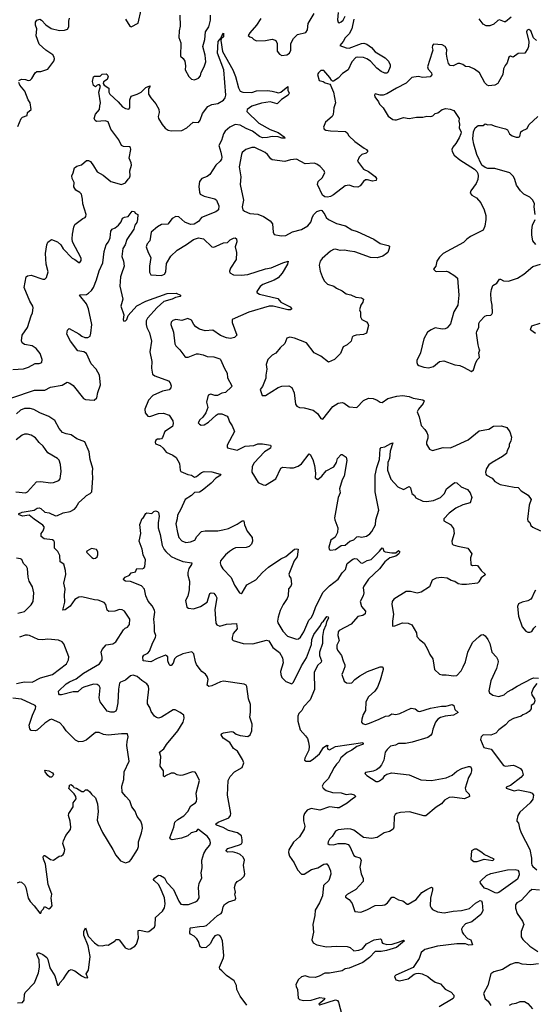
# Model space of a CAD drawing. Extents: x 2133461 to 2293071, y 753526 to 916327.
# Tile 352 of 459: x 2245866 to 2251172, y 818573 to 828700. Entities that reach past the tile are written whole.
import ezdxf

# ---------------------------------------------------------------- set-up
doc = ezdxf.new("R2010")
doc.units = 0

msp = doc.modelspace()

# ---------------------------------------------------------------- linework, layer by layer
at = {"layer": '0CON10XD'}
for points in [[(2246956, 828705), (2246999, 828635), (2247015, 828627), (2247086, 828664), (2247117, 828803)], [(2247513, 828745), (2247517, 828635), (2247507, 828585), (2247504, 828516), (2247523, 828463), (2247521, 828325), (2247550, 828300), (2247564, 828275), (2247574, 828225), (2247569, 828185), (2247606, 828116), (2247635, 828088), (2247665, 828082), (2247705, 828097), (2247727, 828123), (2247734, 828156), (2247766, 828214), (2247781, 828265), (2247774, 828336), (2247752, 828425), (2247770, 828495), (2247778, 828575), (2247812, 828628), (2247831, 828695), (2247831, 828745)], [(2248347, 828713), (2248304, 828645), (2248233, 828565), (2248218, 828538), (2248233, 828523), (2248255, 828518), (2248276, 828496), (2248304, 828484), (2248395, 828486), (2248465, 828499), (2248495, 828491), (2248503, 828485), (2248514, 828455), (2248516, 828376), (2248540, 828345), (2248565, 828332), (2248615, 828339), (2248644, 828355), (2248656, 828385), (2248657, 828455), (2248682, 828508), (2248725, 828549), (2248812, 828568), (2248827, 828597), (2248835, 828661), (2248895, 828764)], [(2249142, 828775), (2249135, 828700), (2249144, 828675), (2249155, 828669), (2249175, 828677), (2249194, 828695), (2249214, 828735)], [(2245858, 828075), (2245885, 828089), (2245925, 828086), (2245955, 828074), (2245975, 828078), (2245992, 828095), (2246027, 828153), (2246043, 828167), (2246085, 828167), (2246155, 828192), (2246216, 828274), (2246223, 828297), (2246222, 828315), (2246208, 828338), (2246134, 828385), (2246067, 828447), (2246036, 828535), (2246041, 828605), (2246029, 828645), (2246029, 828675), (2246043, 828695), (2246075, 828706), (2246092, 828695), (2246135, 828646), (2246191, 828611), (2246275, 828588), (2246329, 828591), (2246357, 828603), (2246373, 828625), (2246371, 828685), (2246380, 828715)], [(2249304, 828706), (2249284, 828605), (2249255, 828554), (2249214, 828515), (2249194, 828476), (2249162, 828435), (2249225, 828409), (2249255, 828407), (2249385, 828456), (2249407, 828457), (2249438, 828448), (2249485, 828413), (2249525, 828370), (2249628, 828308), (2249660, 828275), (2249678, 828235), (2249679, 828215), (2249655, 828157), (2249645, 828150), (2249625, 828149), (2249585, 828166), (2249541, 828201), (2249476, 828275), (2249439, 828299), (2249405, 828311), (2249345, 828316), (2249325, 828310), (2249284, 828265), (2249245, 828183), (2249187, 828145), (2249145, 828099), (2249095, 828068), (2249085, 828068), (2249075, 828078), (2249059, 828105), (2248995, 828178), (2248965, 828179), (2248940, 828155), (2248932, 828135), (2248948, 828075), (2248990, 828065), (2249009, 828049), (2249056, 828036), (2249066, 828026), (2249094, 827955), (2249116, 827845), (2249099, 827795), (2249091, 827725), (2249080, 827705), (2249013, 827645), (2248992, 827595), (2248998, 827575), (2249015, 827564), (2249066, 827556), (2249220, 827550), (2249237, 827535), (2249253, 827505), (2249315, 827446), (2249410, 827380), (2249435, 827364), (2249449, 827345), (2249433, 827327), (2249387, 827315), (2249358, 827285), (2249342, 827245), (2249405, 827164), (2249455, 827140), (2249525, 827086), (2249538, 827065), (2249533, 827045), (2249495, 827038), (2249445, 827054), (2249425, 827052), (2249403, 827037), (2249368, 826992), (2249345, 826978), (2249305, 826981), (2249255, 826998), (2249215, 826991), (2249095, 826898), (2249065, 826881), (2249035, 826876), (2249005, 826878), (2248981, 826895), (2248931, 827005), (2248939, 827035), (2248977, 827075), (2249007, 827125), (2248999, 827145), (2248959, 827189), (2248925, 827213), (2248895, 827223), (2248805, 827219), (2248715, 827266), (2248653, 827257), (2248595, 827242), (2248465, 827260), (2248450, 827270), (2248415, 827315), (2248391, 827335), (2248285, 827385), (2248255, 827385), (2248192, 827365), (2248155, 827334), (2248147, 827315), (2248123, 827185), (2248142, 827085), (2248136, 827005), (2248170, 826845), (2248154, 826774), (2248163, 826743), (2248179, 826729), (2248235, 826706), (2248315, 826700), (2248374, 826674), (2248445, 826632), (2248469, 826599), (2248474, 826514), (2248485, 826489), (2248558, 826478), (2248605, 826481), (2248675, 826517), (2248765, 826541), (2248830, 826580), (2248863, 826617), (2248878, 826672), (2248892, 826695), (2248925, 826726), (2248965, 826742), (2248975, 826738), (2249005, 826697), (2249019, 826665), (2249044, 826644), (2249125, 826604), (2249220, 826580), (2249285, 826540), (2249340, 826520), (2249511, 826441), (2249575, 826397), (2249659, 826379), (2249671, 826371), (2249669, 826345), (2249654, 826306), (2249642, 826295), (2249602, 826268), (2249545, 826249), (2249475, 826253), (2249315, 826313), (2249265, 826320), (2249205, 826329), (2249165, 826326), (2249115, 826339), (2249095, 826336), (2249065, 826320), (2248980, 826245), (2248958, 826215), (2248948, 826175), (2248959, 826115), (2248978, 826058), (2249000, 826015), (2249035, 825980), (2249098, 825958), (2249125, 825937), (2249185, 825910), (2249225, 825880), (2249275, 825870), (2249326, 825846), (2249385, 825840), (2249403, 825825), (2249397, 825795), (2249376, 825764), (2249362, 825715), (2249372, 825692), (2249372, 825645), (2249387, 825617), (2249435, 825593), (2249449, 825575), (2249454, 825555), (2249436, 825475), (2249405, 825461), (2249330, 825455), (2249296, 825444), (2249287, 825435), (2249276, 825395), (2249235, 825356), (2249196, 825334), (2249166, 825265), (2249104, 825206), (2249045, 825177), (2248965, 825238), (2248895, 825272), (2248816, 825376), (2248695, 825424), (2248645, 825434), (2248615, 825423), (2248595, 825370), (2248545, 825324), (2248501, 825269), (2248465, 825250), (2248421, 825205), (2248402, 825155), (2248409, 825105), (2248398, 825045), (2248398, 825012), (2248365, 824927), (2248341, 824895), (2248362, 824835), (2248395, 824834), (2248525, 824918), (2248565, 824929), (2248635, 824934), (2248666, 824916), (2248692, 824862), (2248704, 824744), (2248717, 824725), (2248745, 824711), (2248795, 824707), (2248885, 824684), (2248930, 824650), (2248965, 824598), (2248985, 824592), (2249090, 824720), (2249145, 824754), (2249185, 824763), (2249205, 824756), (2249258, 824718), (2249335, 824711), (2249405, 824782), (2249455, 824808), (2249502, 824805), (2249545, 824788), (2249575, 824766), (2249595, 824764), (2249655, 824803), (2249746, 824826), (2249805, 824834), (2249875, 824824), (2249915, 824806), (2250015, 824790), (2250028, 824778), (2250019, 824751), (2249971, 824695), (2249956, 824665), (2249976, 824616), (2249998, 824525), (2250036, 824486), (2250056, 824455), (2250067, 824425), (2250066, 824395), (2250051, 824355), (2250053, 824333), (2250082, 824282), (2250115, 824270), (2250225, 824299), (2250295, 824297), (2250324, 824306), (2250480, 824380), (2250595, 824470), (2250695, 824487), (2250741, 824519), (2250823, 824523), (2250878, 824505), (2250911, 824461), (2250926, 824405), (2250919, 824365), (2250903, 824335), (2250902, 824308), (2250881, 824269), (2250875, 824238), (2250835, 824206), (2250728, 824145), (2250695, 824120), (2250669, 824085), (2250658, 824045), (2250662, 824025), (2250671, 824015), (2250729, 823985), (2250755, 823951), (2250809, 823919)], [(2250923, 828725), (2250865, 828679), (2250855, 828678), (2250805, 828700), (2250785, 828691), (2250745, 828655), (2250705, 828638), (2250665, 828638), (2250634, 828654), (2250595, 828709)], [(2245795, 825102), (2245905, 825109), (2245958, 825125), (2246025, 825164), (2246068, 825162), (2246095, 825173), (2246099, 825205), (2246076, 825265), (2246035, 825319), (2245995, 825344), (2245915, 825360), (2245893, 825375), (2245886, 825396), (2245891, 825455), (2245946, 825534), (2245984, 825655), (2245999, 825685), (2246006, 825735), (2246001, 825755), (2245969, 825805), (2245912, 825945), (2245934, 826055), (2245945, 826066), (2245985, 826073), (2246105, 826031), (2246125, 826030), (2246142, 826048), (2246159, 826105), (2246139, 826185), (2246133, 826295), (2246144, 826385), (2246157, 826413), (2246195, 826439), (2246255, 826414), (2246291, 826385), (2246315, 826342), (2246405, 826247), (2246435, 826233), (2246475, 826204), (2246485, 826202), (2246498, 826222), (2246498, 826248), (2246411, 826415), (2246406, 826445), (2246408, 826495), (2246423, 826567), (2246435, 826594), (2246515, 826656), (2246540, 826665), (2246548, 826675), (2246551, 826695), (2246515, 826805), (2246514, 826855), (2246501, 826905), (2246485, 826924), (2246445, 826946), (2246425, 826982), (2246426, 827025), (2246405, 827068), (2246403, 827095), (2246418, 827125), (2246430, 827175), (2246455, 827193), (2246504, 827206), (2246555, 827250), (2246575, 827253), (2246595, 827240), (2246627, 827197), (2246665, 827134), (2246725, 827102), (2246805, 827036), (2246915, 827006), (2246955, 827023), (2246981, 827059), (2246996, 827075), (2247004, 827095), (2247001, 827145), (2247016, 827204), (2247012, 827228), (2246992, 827275), (2247011, 827365), (2247008, 827385), (2246995, 827391), (2246935, 827396), (2246913, 827405), (2246887, 827465), (2246805, 827575), (2246775, 827648), (2246745, 827661), (2246655, 827654), (2246642, 827662), (2246634, 827684), (2246645, 827729), (2246689, 827775), (2246690, 827815), (2246698, 827845), (2246679, 827955), (2246697, 828015), (2246685, 828032), (2246665, 828028), (2246645, 828009), (2246625, 828024), (2246615, 828065), (2246625, 828112), (2246635, 828120), (2246695, 828120), (2246715, 828140), (2246755, 828142), (2246768, 828135), (2246776, 828115), (2246768, 828085), (2246729, 828061), (2246724, 828045), (2246736, 828025), (2246783, 827995), (2246785, 827955), (2246795, 827934), (2246881, 827855), (2246923, 827803), (2246955, 827787), (2246989, 827781), (2247001, 827795), (2246998, 827875), (2247012, 827915), (2247075, 827933), (2247115, 827954), (2247165, 828003), (2247205, 828020), (2247208, 828015), (2247191, 827989), (2247192, 827935), (2247216, 827895), (2247266, 827836), (2247298, 827778), (2247302, 827745), (2247292, 827705), (2247296, 827685), (2247333, 827623), (2247364, 827584), (2247395, 827565), (2247425, 827557), (2247535, 827561), (2247585, 827586), (2247650, 827645), (2247705, 827642), (2247725, 827667), (2247746, 827734), (2247803, 827807), (2247845, 827828), (2247905, 827838), (2247965, 827872), (2247980, 827895), (2247988, 827925), (2247967, 828185), (2247901, 828355), (2247907, 828475), (2247938, 828512), (2247945, 828534), (2247965, 828560), (2247964, 828525), (2247938, 828502), (2247935, 828485), (2247952, 828372), (2248060, 828185), (2248087, 828115), (2248118, 827998), (2248135, 827966), (2248164, 827954), (2248255, 827950), (2248302, 827968), (2248415, 827971), (2248465, 827966), (2248505, 827953), (2248525, 827947), (2248555, 827956), (2248625, 828012), (2248625, 827975), (2248640, 827945), (2248629, 827925), (2248561, 827879), (2248515, 827835), (2248445, 827855), (2248355, 827840), (2248255, 827810), (2248206, 827775), (2248204, 827755), (2248328, 827635), (2248445, 827569), (2248525, 827539), (2248587, 827495), (2248598, 827485), (2248595, 827480), (2248565, 827481), (2248525, 827496), (2248465, 827497), (2248415, 827487), (2248365, 827486), (2248335, 827497), (2248263, 827553), (2248195, 827582), (2248135, 827614), (2248085, 827622), (2248028, 827595), (2247979, 827555), (2247962, 827525), (2247943, 827457), (2247914, 827405), (2247937, 827337), (2247946, 827285), (2247942, 827265), (2247930, 827245), (2247884, 827205), (2247822, 827108), (2247795, 827087), (2247740, 827065), (2247718, 827035), (2247708, 826985), (2247716, 826925), (2247725, 826906), (2247765, 826885), (2247875, 826856), (2247893, 826845), (2247916, 826785), (2247911, 826745), (2247885, 826723), (2247736, 826665), (2247706, 826625), (2247663, 826597), (2247625, 826594), (2247565, 826616), (2247505, 826672), (2247472, 826675), (2247436, 826655), (2247392, 826598), (2247325, 826594), (2247285, 826571), (2247219, 826515), (2247204, 826425), (2247177, 826393), (2247169, 826365), (2247187, 826305), (2247216, 826255), (2247202, 826165), (2247203, 826103), (2247214, 826074), (2247325, 826069), (2247355, 826081), (2247370, 826105), (2247377, 826193), (2247422, 826268), (2247485, 826331), (2247583, 826387), (2247655, 826440), (2247705, 826456), (2247757, 826447), (2247845, 826363), (2247865, 826359), (2247889, 826371), (2247965, 826404), (2248005, 826407), (2248033, 826437), (2248065, 826454), (2248085, 826456), (2248097, 826445), (2248099, 826415), (2248084, 826365), (2248096, 826306), (2248094, 826235), (2248035, 826145), (2248026, 826115), (2248027, 826095), (2248065, 826076), (2248145, 826071), (2248215, 826080), (2248395, 826139), (2248455, 826149), (2248575, 826199), (2248630, 826215), (2248621, 826185), (2248568, 826092), (2248525, 826044), (2248485, 826020), (2248368, 825975), (2248341, 825955), (2248308, 825905), (2248308, 825895), (2248335, 825876), (2248522, 825832), (2248554, 825794), (2248651, 825745), (2248666, 825725), (2248653, 825717), (2248625, 825716), (2248475, 825752), (2248435, 825755), (2248225, 825693), (2248054, 825616), (2248052, 825585), (2248102, 825455), (2248075, 825430), (2248035, 825422), (2247995, 825427), (2247933, 825453), (2247855, 825508), (2247775, 825501), (2247715, 825517), (2247680, 825540), (2247658, 825565), (2247635, 825608), (2247595, 825628), (2247536, 825606), (2247473, 825617), (2247442, 825605), (2247425, 825590), (2247421, 825565), (2247450, 825485), (2247464, 825365), (2247474, 825345), (2247513, 825303), (2247564, 825235), (2247575, 825229), (2247600, 825230), (2247685, 825262), (2247705, 825264), (2247755, 825254), (2247797, 825237), (2247865, 825232), (2247925, 825212), (2247934, 825204), (2247972, 825112), (2248002, 825065), (2248006, 825015), (2248048, 824935), (2248045, 824923), (2247985, 824866), (2247945, 824858), (2247902, 824835), (2247875, 824835), (2247833, 824847), (2247805, 824837), (2247789, 824765), (2247802, 824712), (2247783, 824655), (2247750, 824610), (2247721, 824585), (2247703, 824555), (2247715, 824540), (2247735, 824530), (2247765, 824532), (2247809, 824561), (2247887, 824633), (2247910, 824645), (2247946, 824646), (2248002, 824622), (2248013, 824605), (2248024, 824565), (2248053, 824523), (2248076, 824465), (2248000, 824325), (2248000, 824305), (2248006, 824296), (2248105, 824272), (2248188, 824312), (2248275, 824321), (2248315, 824336), (2248365, 824339), (2248447, 824325), (2248451, 824315), (2248446, 824294), (2248386, 824255), (2248278, 824142), (2248258, 824105), (2248255, 824045), (2248321, 823941), (2248370, 823915), (2248395, 823913), (2248501, 823979), (2248555, 824086), (2248575, 824096), (2248645, 824089), (2248685, 824092), (2248733, 824107), (2248765, 824131), (2248845, 824233), (2248855, 824228), (2248881, 824175), (2248900, 824115), (2248910, 824035), (2248907, 823987), (2248935, 823970), (2248975, 824004), (2249021, 824059), (2249098, 824102), (2249126, 824144), (2249137, 824185), (2249174, 824226), (2249185, 824227), (2249225, 824200), (2249233, 824165), (2249204, 824005), (2249185, 823968), (2249156, 823875), (2249164, 823835), (2249142, 823785), (2249106, 823575), (2249109, 823555), (2249140, 823475), (2249138, 823425), (2249114, 823376), (2249069, 823345), (2249046, 823275), (2249052, 823252), (2249065, 823243), (2249115, 823252), (2249175, 823292), (2249215, 823294), (2249265, 823336), (2249305, 823351), (2249335, 823380), (2249355, 823383), (2249385, 823376), (2249435, 823386), (2249469, 823411), (2249489, 823435), (2249526, 823505), (2249531, 823555), (2249563, 823655), (2249523, 823845), (2249525, 823915), (2249524, 824015), (2249540, 824095), (2249568, 824175), (2249576, 824285), (2249585, 824299), (2249624, 824306), (2249685, 824342), (2249705, 824348), (2249677, 824263), (2249672, 824188), (2249653, 824147), (2249650, 824065), (2249685, 823974), (2249756, 823895), (2249815, 823869), (2249875, 823897), (2249886, 823885), (2249903, 823825), (2249928, 823805), (2249941, 823781), (2250015, 823746), (2250053, 823743), (2250125, 823754), (2250195, 823787), (2250236, 823825), (2250259, 823875), (2250319, 823921)], [(2251185, 828487), (2251154, 828515), (2251126, 828586), (2251105, 828598), (2251087, 828593), (2251081, 828575), (2251106, 828475), (2251103, 828425), (2251095, 828404), (2251065, 828355), (2250995, 828351), (2250945, 828313), (2250915, 828324), (2250898, 828315), (2250883, 828255), (2250861, 828229), (2250844, 828195), (2250836, 828135), (2250794, 828056), (2250785, 828044), (2250755, 828026), (2250695, 828020), (2250675, 828026), (2250652, 828052), (2250596, 828155), (2250545, 828192), (2250496, 828216), (2250455, 828217), (2250425, 828239), (2250395, 828249), (2250375, 828250), (2250325, 828224), (2250295, 828229), (2250280, 828250), (2250264, 828304), (2250259, 828345), (2250261, 828395), (2250245, 828423), (2250215, 828440), (2250125, 828447), (2250114, 828436), (2250109, 828415), (2250116, 828385), (2250112, 828365), (2250064, 828215), (2250071, 828191), (2250104, 828155), (2250107, 828133), (2250089, 828111), (2250015, 828106), (2249965, 828117), (2249902, 828105), (2249844, 828046), (2249745, 827997), (2249645, 827938), (2249606, 827924), (2249575, 827922), (2249523, 827937), (2249518, 827925), (2249522, 827905), (2249559, 827855), (2249570, 827830), (2249608, 827795), (2249658, 827708), (2249705, 827674), (2249725, 827669), (2249745, 827670), (2249815, 827693), (2249875, 827683), (2249948, 827698), (2250015, 827696), (2250056, 827706), (2250096, 827704), (2250118, 827712), (2250142, 827735), (2250168, 827742), (2250213, 827775), (2250250, 827785), (2250295, 827781), (2250334, 827765), (2250388, 827685), (2250384, 827656), (2250393, 827625), (2250387, 827585), (2250408, 827545), (2250407, 827525), (2250390, 827485), (2250355, 827428), (2250322, 827388), (2250313, 827365), (2250317, 827345), (2250337, 827307), (2250395, 827257), (2250545, 827164), (2250569, 827139), (2250579, 827119), (2250584, 827095), (2250580, 827055), (2250564, 827015), (2250509, 826941), (2250500, 826915), (2250518, 826895), (2250566, 826866), (2250611, 826815), (2250646, 826745), (2250663, 826685), (2250664, 826645), (2250654, 826575), (2250634, 826535), (2250505, 826470), (2250467, 826443), (2250432, 826408), (2250225, 826296), (2250185, 826258), (2250160, 826215), (2250147, 826165), (2250123, 826133), (2250144, 826114), (2250159, 826109), (2250258, 826112), (2250278, 826108), (2250345, 826067), (2250372, 826042), (2250386, 825865), (2250373, 825765), (2250335, 825695), (2250298, 825572), (2250265, 825530), (2250245, 825520), (2250215, 825517), (2250141, 825529), (2250099, 825511), (2250062, 825485), (2250024, 825416), (2249989, 825275), (2249953, 825195), (2249954, 825174), (2249960, 825155), (2249975, 825142), (2250025, 825126), (2250075, 825119), (2250125, 825134), (2250186, 825184), (2250230, 825190), (2250345, 825151), (2250395, 825142), (2250433, 825125), (2250515, 825082)], [(2245848, 827602), (2245882, 827685), (2245895, 827696), (2245942, 827715), (2245947, 827745), (2245983, 827777), (2245973, 827845), (2245954, 827875), (2245919, 827965), (2245868, 828025), (2245857, 828053)], [(2251172, 826695), (2251160, 826775), (2251162, 826805), (2251145, 826842), (2251114, 826874), (2251055, 826906), (2251020, 826940), (2250977, 826997), (2250962, 827055), (2250947, 827087), (2250910, 827125), (2250755, 827170), (2250685, 827170), (2250655, 827180), (2250622, 827202), (2250569, 827315), (2250538, 827418), (2250529, 827475), (2250537, 827547), (2250553, 827587), (2250585, 827613), (2250635, 827613), (2250655, 827628), (2250685, 827620), (2250715, 827623), (2250760, 827605), (2250865, 827579), (2250885, 827567), (2250907, 827525), (2250935, 827506), (2250975, 827491), (2250999, 827491), (2251012, 827498), (2251022, 827545), (2251038, 827558), (2251088, 827582), (2251105, 827618), (2251198, 827705)], [(2245785, 824812), (2246019, 824891), (2246125, 824888), (2246185, 824919), (2246305, 824942), (2246355, 824973), (2246383, 824963), (2246415, 824939), (2246524, 824804), (2246545, 824794), (2246585, 824789), (2246634, 824786), (2246661, 824809), (2246670, 824865), (2246699, 824945), (2246689, 825045), (2246654, 825105), (2246601, 825161), (2246555, 825267), (2246525, 825283), (2246463, 825293), (2246388, 825395), (2246350, 825465), (2246357, 825505), (2246375, 825523), (2246475, 825468), (2246505, 825445), (2246535, 825432), (2246569, 825431), (2246590, 825445), (2246600, 825475), (2246609, 825565), (2246576, 825725), (2246555, 825776), (2246481, 825865), (2246489, 825871), (2246555, 825874), (2246573, 825887), (2246605, 825913), (2246626, 825944), (2246658, 826025), (2246685, 826118), (2246721, 826199), (2246734, 826316), (2246757, 826383), (2246779, 826415), (2246796, 826455), (2246804, 826526), (2246818, 826545), (2246850, 826560), (2246883, 826587), (2246910, 826620), (2246925, 826658), (2246945, 826670), (2246983, 826677), (2247025, 826729), (2247048, 826728), (2247055, 826710), (2247082, 826695), (2247080, 826645), (2247070, 826615), (2247051, 826585), (2247041, 826545), (2246970, 826440), (2246951, 826385), (2246927, 826345), (2246917, 826265), (2246934, 826215), (2246942, 826165), (2246914, 826085), (2246905, 826055), (2246898, 825958), (2246929, 825825), (2246906, 825755), (2246939, 825665), (2246930, 825615), (2246938, 825598), (2246955, 825601), (2246969, 825615), (2246981, 825659), (2247073, 825757), (2247165, 825806), (2247385, 825882), (2247475, 825886), (2247522, 825865), (2247522, 825855), (2247517, 825853), (2247468, 825842), (2247435, 825824), (2247350, 825800), (2247281, 825739), (2247180, 825630), (2247168, 825602), (2247166, 825565), (2247173, 825533), (2247202, 825478), (2247223, 825395), (2247204, 825284), (2247226, 825184), (2247224, 825115), (2247234, 825055), (2247256, 825036), (2247396, 824986), (2247416, 824965), (2247424, 824935), (2247422, 824915), (2247405, 824892), (2247335, 824879), (2247235, 824833), (2247190, 824785), (2247154, 824695), (2247157, 824657), (2247185, 824623), (2247205, 824620), (2247295, 824649), (2247345, 824653), (2247403, 824633), (2247441, 824575), (2247446, 824546), (2247437, 824515), (2247360, 824465), (2247335, 824401), (2247325, 824389), (2247310, 824385), (2247285, 824384), (2247266, 824374), (2247261, 824355), (2247265, 824337), (2247311, 824321), (2247343, 824293), (2247373, 824253), (2247442, 824222), (2247476, 824196), (2247511, 824135), (2247518, 824068), (2247525, 824054), (2247595, 824021), (2247635, 824015), (2247666, 823994), (2247685, 824000), (2247738, 824042), (2247765, 824054), (2247845, 824050), (2247928, 824025), (2247937, 824015), (2247885, 823983), (2247837, 823933), (2247745, 823858), (2247715, 823841), (2247665, 823836), (2247635, 823807), (2247568, 823765), (2247525, 823665), (2247489, 823605), (2247487, 823565), (2247472, 823515), (2247490, 823425)], [(2251177, 826387), (2251147, 826425), (2251135, 826485), (2251136, 826534), (2251143, 826587), (2251172, 826645)], [(2250515, 825082), (2250535, 825098), (2250555, 825162), (2250575, 825202), (2250598, 825225), (2250592, 825275), (2250600, 825305), (2250593, 825313), (2250584, 825354), (2250567, 825475), (2250570, 825495), (2250590, 825535), (2250592, 825575), (2250602, 825595), (2250651, 825649), (2250671, 825659), (2250715, 825662), (2250725, 825670), (2250730, 825685), (2250728, 825762), (2250716, 825815), (2250714, 825885), (2250720, 825925), (2250735, 825967), (2250775, 825990), (2250805, 826030), (2250815, 826031), (2250845, 826014), (2250895, 826012), (2250987, 826043), (2251055, 826084), (2251145, 826162), (2251225, 826186)], [(2251175, 825471), (2251126, 825505), (2251121, 825515), (2251135, 825550), (2251223, 825577)], [(2245855, 823616), (2245893, 823635), (2246016, 823654), (2246045, 823675), (2246065, 823680), (2246085, 823673), (2246125, 823634), (2246168, 823628), (2246235, 823598), (2246255, 823599), (2246315, 823626), (2246387, 823643), (2246430, 823665), (2246449, 823685), (2246476, 823734), (2246533, 823787), (2246555, 823807), (2246593, 823825), (2246608, 823842), (2246620, 823985), (2246614, 824045), (2246618, 824085), (2246592, 824175), (2246581, 824255), (2246535, 824357), (2246455, 824390), (2246395, 824430), (2246345, 824439), (2246306, 824455), (2246274, 824494), (2246228, 824578), (2246165, 824618), (2246075, 824656), (2246011, 824691), (2245975, 824702), (2245915, 824700), (2245875, 824682), (2245834, 824645)], [(2245825, 823844), (2245926, 823834), (2245945, 823844), (2246038, 823945), (2246085, 823950), (2246185, 823936), (2246215, 823939), (2246270, 823960), (2246282, 823978), (2246286, 824006), (2246294, 824054), (2246286, 824126), (2246271, 824171), (2246255, 824187), (2246156, 824245), (2246108, 824315), (2246065, 824352), (2246028, 824398), (2245985, 824426), (2245945, 824438), (2245915, 824436), (2245893, 824427), (2245830, 824380)], [(2250319, 823921), (2250345, 823938), (2250365, 823936), (2250408, 823895), (2250475, 823869), (2250500, 823835), (2250518, 823785), (2250501, 823729), (2250425, 823709), (2250355, 823676), (2250285, 823623), (2250232, 823565), (2250232, 823545), (2250298, 823508), (2250331, 823465), (2250338, 823415), (2250312, 823335), (2250315, 823310), (2250325, 823300), (2250374, 823284), (2250477, 823265), (2250518, 823205), (2250504, 823165), (2250510, 823095), (2250525, 823087), (2250555, 823091), (2250576, 823086), (2250616, 823035), (2250658, 822995), (2250652, 822985), (2250615, 822960), (2250592, 822918), (2250578, 822905), (2250465, 822891), (2250415, 822891), (2250377, 822897), (2250345, 822923), (2250305, 822933), (2250265, 822955), (2250205, 822963), (2250153, 822957), (2250110, 822935), (2250082, 822865), (2249998, 822812), (2249955, 822802), (2249887, 822817), (2249843, 822817), (2249715, 822741), (2249698, 822715), (2249694, 822685), (2249713, 822585), (2249703, 822515), (2249703, 822463), (2249725, 822466), (2249804, 822496), (2249865, 822492), (2249901, 822475), (2249949, 822395), (2249954, 822354), (2249980, 822325), (2250027, 822287), (2250064, 822225), (2250085, 822172), (2250116, 822125), (2250129, 822061), (2250133, 822015), (2250185, 821969), (2250215, 821960), (2250255, 821962), (2250335, 821950), (2250365, 821956), (2250408, 822002), (2250431, 822045), (2250453, 822095), (2250479, 822195), (2250526, 822295), (2250593, 822357), (2250615, 822372), (2250636, 822376), (2250655, 822364), (2250682, 822325), (2250705, 822282), (2250726, 822195), (2250772, 822142), (2250787, 822115), (2250791, 822095), (2250773, 822027), (2250715, 821900), (2250693, 821797), (2250699, 821775), (2250735, 821752), (2250795, 821740), (2250850, 821755), (2250886, 821785), (2250930, 821810), (2250984, 821846), (2251135, 821924), (2251155, 821930), (2251205, 821928)], [(2250809, 823919), (2250955, 823891), (2250995, 823889), (2251025, 823853), (2251099, 823809), (2251129, 823765), (2251108, 823705), (2251093, 823563), (2251096, 823546), (2251115, 823528), (2251126, 823496), (2251145, 823480), (2251225, 823444)], [(2245845, 818589), (2245895, 818590), (2245911, 818615), (2245916, 818675), (2245924, 818695), (2246020, 818795), (2246061, 818895), (2246069, 818955), (2246065, 819030), (2246044, 819085), (2246048, 819102), (2246065, 819102), (2246105, 819086), (2246147, 819055), (2246156, 819035), (2246175, 818947), (2246227, 818865), (2246255, 818770), (2246265, 818768), (2246272, 818775), (2246280, 818795), (2246318, 818835), (2246348, 818882), (2246375, 818921), (2246395, 818932), (2246435, 818916), (2246503, 818865), (2246535, 818850), (2246566, 818844), (2246550, 818885), (2246575, 818925), (2246590, 819065), (2246572, 819175), (2246525, 819285), (2246525, 819320), (2246545, 819358), (2246572, 819272), (2246636, 819205), (2246675, 819179), (2246715, 819174), (2246755, 819183), (2246775, 819180), (2246850, 819225), (2246855, 819238), (2246885, 819238), (2246895, 819232), (2246952, 819152), (2246985, 819140), (2247005, 819143), (2247051, 819169), (2247068, 819192), (2247090, 819255), (2247084, 819306), (2247087, 819333), (2247104, 819336), (2247177, 819317), (2247195, 819320), (2247254, 819366), (2247261, 819385), (2247263, 819467), (2247335, 819529), (2247355, 819565), (2247363, 819607), (2247357, 819667), (2247316, 819766), (2247294, 819804), (2247250, 819845), (2247243, 819855), (2247247, 819865), (2247295, 819900), (2247315, 819898), (2247355, 819873), (2247380, 819825), (2247449, 819755), (2247503, 819633), (2247525, 819604), (2247545, 819598), (2247605, 819600), (2247675, 819626), (2247695, 819639), (2247713, 819667), (2247707, 819775), (2247713, 819815), (2247741, 819875), (2247732, 819925), (2247743, 819975), (2247740, 820055), (2247760, 820125), (2247785, 820165), (2247822, 820208), (2247829, 820235), (2247823, 820265), (2247799, 820299), (2247705, 820371), (2247695, 820372), (2247681, 820349), (2247630, 820335), (2247598, 820305), (2247530, 820280), (2247435, 820263), (2247420, 820270), (2247411, 820285), (2247452, 820395), (2247461, 820445), (2247494, 820475), (2247555, 820511), (2247595, 820556), (2247626, 820614), (2247676, 820644), (2247685, 820658), (2247689, 820685), (2247682, 820745), (2247716, 820875), (2247683, 820945), (2247671, 820961), (2247646, 820964), (2247545, 820930), (2247516, 820926), (2247485, 820933), (2247455, 820949), (2247425, 820951), (2247365, 820923), (2247355, 820913), (2247345, 820920), (2247346, 820975), (2247312, 821022), (2247318, 821122), (2247306, 821165), (2247349, 821201), (2247378, 821245), (2247494, 821385), (2247548, 821475), (2247560, 821515), (2247556, 821545), (2247519, 821575), (2247465, 821601), (2247445, 821602), (2247324, 821526), (2247295, 821517), (2247275, 821521), (2247255, 821537), (2247219, 821585), (2247206, 821625), (2247183, 821663), (2247180, 821695), (2247195, 821815), (2247191, 821845), (2247175, 821869), (2247123, 821903), (2247075, 821945), (2247035, 821959), (2247005, 821950), (2246955, 821905), (2246904, 821886), (2246893, 821875), (2246882, 821815), (2246876, 821675), (2246864, 821605), (2246855, 821589), (2246835, 821579), (2246805, 821579), (2246765, 821589), (2246696, 821685), (2246683, 821725), (2246694, 821826), (2246685, 821849), (2246665, 821862), (2246625, 821864), (2246526, 821835), (2246505, 821825), (2246463, 821787), (2246415, 821785), (2246295, 821754), (2246277, 821757), (2246269, 821765), (2246267, 821795), (2246345, 821868), (2246380, 821890), (2246449, 821921), (2246522, 821978), (2246686, 822075), (2246714, 822115), (2246714, 822144), (2246704, 822195), (2246715, 822223), (2246755, 822270), (2246825, 822279), (2246855, 822300), (2246936, 822425), (2246950, 822440), (2246975, 822450), (2246995, 822478), (2246999, 822535), (2246946, 822616), (2246921, 822631), (2246895, 822634), (2246845, 822616), (2246785, 822612), (2246766, 822626), (2246752, 822685), (2246735, 822706), (2246675, 822728), (2246635, 822732), (2246505, 822763), (2246475, 822759), (2246435, 822735), (2246385, 822669), (2246335, 822631), (2246310, 822625), (2246332, 822708), (2246327, 822783), (2246334, 822844), (2246322, 822905), (2246340, 822995), (2246339, 823035), (2246321, 823101), (2246282, 823122), (2246278, 823188), (2246260, 823230), (2246226, 823265), (2246226, 823325), (2246219, 823339), (2246205, 823349), (2246119, 823359), (2246088, 823385), (2246086, 823414), (2246108, 823442), (2246117, 823473), (2246117, 823485), (2246105, 823502), (2246015, 823562), (2245965, 823604), (2245895, 823595), (2245855, 823610)], [(2248158, 821092), (2248108, 821175), (2248066, 821205), (2248028, 821265), (2247960, 821310), (2247938, 821345), (2247944, 821355), (2247965, 821364), (2248045, 821380), (2248064, 821374), (2248095, 821351), (2248135, 821339), (2248213, 821327), (2248238, 821345), (2248254, 821385), (2248259, 821455), (2248233, 821525), (2248242, 821578), (2248240, 821655), (2248220, 821715), (2248205, 821842), (2248195, 821856), (2248175, 821864), (2247965, 821895), (2247931, 821889), (2247843, 821847), (2247813, 821843), (2247796, 821856), (2247805, 821915), (2247796, 821945), (2247777, 821967), (2247739, 821995), (2247725, 822015), (2247685, 822068), (2247674, 822095), (2247658, 822178), (2247639, 822199), (2247545, 822176), (2247479, 822145), (2247460, 822125), (2247445, 822080), (2247425, 822057), (2247415, 822057), (2247405, 822068), (2247392, 822105), (2247389, 822145), (2247378, 822158), (2247365, 822163), (2247281, 822129), (2247215, 822095), (2247138, 822105), (2247133, 822147), (2247145, 822162), (2247185, 822183), (2247201, 822205), (2247236, 822295), (2247264, 822345), (2247266, 822365), (2247253, 822405), (2247255, 822465), (2247246, 822535), (2247258, 822605), (2247255, 822625), (2247231, 822671), (2247188, 822718), (2247163, 822775), (2247152, 822842), (2247118, 822878), (2247005, 822922), (2246955, 822926), (2246937, 822935), (2246936, 822945), (2246950, 822965), (2246995, 822988), (2247015, 823009), (2247058, 823022), (2247070, 823055), (2247125, 823051), (2247145, 823059), (2247155, 823072), (2247162, 823145), (2247136, 823196), (2247125, 823255), (2247096, 823335), (2247114, 823415), (2247101, 823509), (2247125, 823570), (2247139, 823581), (2247165, 823622), (2247176, 823626), (2247225, 823620), (2247245, 823640), (2247265, 823649), (2247285, 823643), (2247295, 823630), (2247301, 823595), (2247291, 823525), (2247292, 823475), (2247312, 823405), (2247333, 823293), (2247352, 823252), (2247370, 823230), (2247425, 823178), (2247471, 823159), (2247546, 823126), (2247638, 823115), (2247634, 823095), (2247606, 823054), (2247596, 823015), (2247597, 822985), (2247614, 822925), (2247610, 822835), (2247595, 822772), (2247572, 822725), (2247585, 822659), (2247605, 822646), (2247655, 822641), (2247727, 822663), (2247795, 822710), (2247822, 822798), (2247835, 822804), (2247865, 822800), (2247886, 822775), (2247894, 822755), (2247874, 822635), (2247883, 822493), (2247895, 822474), (2247925, 822461), (2247995, 822483), (2248098, 822488), (2248104, 822435), (2248064, 822385), (2248051, 822345), (2248054, 822325), (2248063, 822315), (2248165, 822285), (2248265, 822280), (2248405, 822317), (2248430, 822310), (2248471, 822241), (2248540, 822190), (2248571, 822135), (2248577, 822085), (2248551, 821995), (2248553, 821965), (2248565, 821935), (2248604, 821894), (2248665, 821870), (2248684, 821885), (2248766, 822055), (2248816, 822135), (2248868, 822275), (2248873, 822325), (2248893, 822375), (2248961, 822469), (2248975, 822498), (2248994, 822515), (2249025, 822562), (2249039, 822559), (2249043, 822545), (2249022, 822508), (2249015, 822472), (2248992, 822418), (2248983, 822357), (2248982, 822285), (2248951, 822195), (2248951, 822161), (2248972, 822105), (2248967, 822093), (2248931, 822059), (2248897, 821985), (2248901, 821809), (2248856, 821705), (2248790, 821635), (2248768, 821595), (2248738, 821565), (2248727, 821535), (2248728, 821485), (2248752, 821395), (2248808, 821335), (2248827, 821305), (2248838, 821268), (2248844, 821224), (2248842, 821188), (2248799, 821105), (2248798, 821085), (2248814, 821074), (2248855, 821074), (2248891, 821099), (2248951, 821149), (2248993, 821215), (2249025, 821238), (2249037, 821235), (2249031, 821219), (2249036, 821196), (2249055, 821190), (2249115, 821224), (2249397, 821265), (2249401, 821255), (2249395, 821244), (2249337, 821223), (2249284, 821185), (2249235, 821164), (2249171, 821109), (2249151, 821065), (2249125, 821044), (2249101, 821009), (2249039, 820891), (2248994, 820845), (2248980, 820815), (2248988, 820795), (2249021, 820771), (2249085, 820750), (2249175, 820748), (2249225, 820731), (2249275, 820736), (2249308, 820728), (2249323, 820715), (2249317, 820703), (2249291, 820685), (2249235, 820641), (2249152, 820595), (2249133, 820593), (2249055, 820605), (2248955, 820569), (2248865, 820587), (2248825, 820568), (2248796, 820535), (2248786, 820504), (2248785, 820460), (2248799, 820405), (2248794, 820375), (2248744, 820295), (2248685, 820241), (2248637, 820163), (2248633, 820135), (2248641, 820095), (2248689, 820029), (2248726, 819955), (2248765, 819911), (2248795, 819912), (2248870, 819960), (2248935, 819975), (2248995, 820013), (2249015, 820018), (2249027, 820017), (2249044, 819995), (2249066, 819945), (2249068, 819912), (2249048, 819845), (2248993, 819795), (2248983, 819687), (2248952, 819615), (2248908, 819542), (2248903, 819485), (2248883, 819395), (2248891, 819315), (2248874, 819235), (2248886, 819206), (2248924, 819184), (2249023, 819163), (2249125, 819169), (2249236, 819166), (2249266, 819156), (2249305, 819124), (2249355, 819130), (2249395, 819144), (2249435, 819195), (2249515, 819237), (2249578, 819245), (2249590, 819235), (2249592, 819212), (2249600, 819200), (2249645, 819187), (2249700, 819190), (2249775, 819215), (2249815, 819231), (2249826, 819225), (2249745, 819158), (2249639, 819125), (2249585, 819116), (2249525, 819115), (2249466, 819054), (2249397, 819003), (2249257, 818943), (2249215, 818936), (2249185, 818917), (2249055, 818893), (2249005, 818893), (2248948, 818862), (2248905, 818848), (2248845, 818853), (2248805, 818867), (2248765, 818855), (2248735, 818828), (2248708, 818778), (2248711, 818755), (2248725, 818725), (2248732, 818635), (2248745, 818623), (2248785, 818612), (2248864, 818616), (2248955, 818642), (2249000, 818635), (2249006, 818625), (2248944, 818575), (2248955, 818568), (2249115, 818618), (2249135, 818613), (2249148, 818595), (2249180, 818465)], [(2247490, 823425), (2247504, 823375), (2247535, 823339), (2247575, 823324), (2247625, 823328), (2247667, 823345), (2247690, 823385), (2247736, 823434), (2247775, 823441), (2247905, 823442), (2247958, 823452), (2248015, 823468), (2248105, 823510), (2248155, 823546), (2248172, 823545), (2248178, 823505), (2248208, 823438), (2248257, 823375), (2248263, 823337), (2248252, 823305), (2248228, 823282), (2248195, 823270), (2248086, 823266), (2248065, 823257), (2248025, 823231), (2247984, 823195), (2247934, 823135), (2247928, 823115), (2247936, 823085), (2247955, 823050), (2248043, 822963), (2248076, 822885), (2248127, 822805), (2248145, 822798), (2248155, 822806), (2248205, 822887), (2248295, 822939), (2248365, 823015), (2248425, 823068), (2248554, 823155), (2248605, 823178), (2248695, 823253), (2248715, 823259), (2248732, 823255), (2248720, 823175), (2248691, 823135), (2248637, 822997), (2248643, 822973), (2248657, 822957), (2248663, 822895), (2248657, 822875), (2248633, 822845), (2248630, 822775), (2248620, 822745), (2248576, 822684), (2248548, 822622), (2248526, 822555), (2248519, 822515), (2248523, 822495), (2248575, 822411), (2248622, 822358), (2248715, 822327), (2248735, 822331), (2248755, 822349), (2248791, 822405), (2248842, 822525), (2248865, 822549), (2248885, 822585), (2248915, 822665), (2248988, 822812), (2249054, 822876), (2249144, 822946), (2249185, 823012), (2249218, 823045), (2249235, 823106), (2249295, 823152), (2249315, 823158), (2249335, 823153), (2249375, 823115), (2249395, 823111), (2249442, 823138), (2249482, 823148), (2249568, 823232), (2249595, 823266), (2249603, 823263), (2249614, 823235), (2249627, 823227), (2249695, 823217), (2249735, 823217), (2249765, 823240), (2249777, 823225), (2249768, 823205), (2249735, 823181), (2249675, 823165), (2249625, 823123), (2249568, 823052), (2249455, 822946), (2249407, 822875), (2249402, 822855), (2249406, 822806), (2249399, 822775), (2249370, 822715), (2249385, 822665), (2249424, 822615), (2249420, 822590), (2249397, 822573), (2249345, 822561), (2249278, 822482), (2249155, 822419), (2249142, 822405), (2249139, 822365), (2249152, 822315), (2249131, 822265), (2249128, 822235), (2249136, 822215), (2249179, 822159), (2249194, 822105), (2249212, 822065), (2249213, 822045), (2249191, 821989), (2249181, 821965), (2249204, 821895), (2249228, 821878), (2249265, 821874), (2249285, 821880), (2249315, 821915), (2249365, 821950), (2249444, 821996), (2249575, 822043), (2249595, 822042), (2249605, 822030), (2249606, 822015), (2249576, 821905), (2249548, 821835), (2249521, 821795), (2249456, 821735), (2249429, 821685), (2249424, 821595), (2249399, 821555), (2249387, 821505), (2249384, 821475), (2249395, 821460), (2249425, 821452), (2249465, 821463), (2249565, 821504), (2249632, 821538), (2249665, 821540), (2249695, 821561), (2249735, 821553), (2249777, 821563), (2249895, 821618), (2249935, 821612), (2249965, 821586), (2249985, 821584), (2250095, 821619), (2250205, 821640), (2250252, 821638), (2250315, 821656), (2250334, 821645), (2250344, 821605), (2250377, 821575), (2250329, 821545), (2250245, 821537), (2250195, 821522), (2250169, 821505), (2250144, 821475), (2250118, 821402), (2250108, 821355), (2250094, 821336), (2250065, 821318), (2249905, 821268), (2249836, 821254), (2249765, 821256), (2249732, 821238), (2249681, 821229), (2249647, 821195), (2249628, 821165), (2249614, 821085), (2249588, 821035), (2249564, 821005), (2249537, 820985), (2249505, 820969), (2249485, 820966), (2249423, 820957), (2249418, 820945), (2249438, 820925), (2249535, 820864), (2249555, 820864), (2249569, 820871), (2249605, 820898), (2249624, 820926), (2249645, 820940), (2249695, 820952), (2249875, 820932), (2249995, 820880), (2250105, 820873), (2250255, 820901), (2250315, 820931), (2250365, 820969), (2250415, 820997), (2250485, 821020), (2250505, 821018), (2250516, 820996), (2250516, 820974), (2250509, 820945), (2250484, 820906), (2250449, 820795), (2250458, 820768), (2250492, 820735), (2250495, 820710), (2250444, 820686), (2250315, 820704), (2250285, 820699), (2250239, 820671), (2250207, 820633), (2250150, 820600), (2250045, 820512), (2250025, 820512), (2249877, 820553), (2249785, 820547), (2249742, 820535), (2249730, 820525), (2249720, 820505), (2249716, 820395), (2249710, 820375), (2249671, 820349), (2249615, 820336), (2249545, 820288), (2249485, 820279), (2249405, 820289), (2249305, 820365), (2249275, 820374), (2249235, 820379), (2249143, 820367), (2249117, 820353), (2249081, 820299), (2249055, 820271), (2249039, 820245), (2249036, 820225), (2249050, 820215), (2249095, 820213), (2249145, 820225), (2249216, 820226), (2249245, 820215), (2249265, 820195), (2249305, 820104), (2249322, 820092), (2249365, 820078), (2249380, 820055), (2249366, 819984), (2249380, 819915), (2249401, 819865), (2249400, 819835), (2249325, 819754), (2249235, 819701), (2249218, 819685), (2249220, 819675), (2249255, 819649), (2249288, 819608), (2249316, 819526), (2249375, 819521), (2249437, 819543), (2249525, 819590), (2249599, 819591), (2249623, 819597), (2249652, 819615), (2249695, 819676), (2249715, 819674), (2249765, 819646), (2249807, 819637), (2249854, 819604), (2249865, 819604), (2249945, 819651), (2250005, 819724), (2250055, 819754), (2250105, 819778), (2250115, 819770), (2250115, 819750), (2250092, 819665), (2250091, 819585), (2250099, 819565), (2250115, 819547), (2250167, 819523), (2250235, 819515), (2250325, 819531), (2250412, 819538), (2250495, 819558), (2250557, 819613), (2250605, 819640), (2250618, 819638), (2250626, 819615), (2250632, 819535), (2250610, 819495), (2250519, 819421), (2250455, 819399), (2250422, 819365), (2250413, 819345), (2250419, 819315), (2250432, 819295), (2250475, 819249), (2250509, 819235), (2250526, 819184), (2250488, 819182), (2250455, 819196), (2250366, 819194), (2250165, 819172), (2250035, 819136), (2249996, 819105), (2249977, 819045), (2249915, 818952), (2249738, 818872), (2249723, 818857), (2249738, 818825), (2249776, 818814), (2249864, 818836), (2249925, 818883), (2249945, 818891), (2249975, 818894), (2250007, 818887), (2250067, 818857), (2250093, 818833), (2250142, 818802), (2250195, 818783), (2250245, 818729), (2250305, 818696), (2250332, 818665), (2250333, 818645), (2250325, 818633), (2250183, 818545)], [(2246625, 823157), (2246645, 823161), (2246663, 823175), (2246672, 823195), (2246670, 823225), (2246655, 823249), (2246605, 823261), (2246558, 823235), (2246554, 823224), (2246608, 823168), (2246625, 823157)], [(2245846, 822594), (2245915, 822613), (2245985, 822681), (2246004, 822715), (2246011, 822805), (2245997, 822865), (2245964, 822925), (2245953, 822965), (2245948, 823055), (2245937, 823077), (2245906, 823105), (2245888, 823148), (2245875, 823156), (2245835, 823162)], [(2251175, 822833), (2251155, 822803), (2251139, 822761), (2251125, 822738), (2251095, 822721), (2251035, 822709), (2251000, 822690), (2250989, 822665), (2250999, 822565), (2251037, 822455), (2251075, 822410), (2251095, 822400), (2251115, 822400), (2251135, 822407), (2251155, 822440), (2251178, 822462)], [(2245835, 821872), (2245882, 821882), (2245915, 821889), (2245995, 821886), (2246081, 821929), (2246205, 821966), (2246348, 822075), (2246369, 822115), (2246371, 822145), (2246321, 822281), (2246305, 822300), (2246265, 822319), (2246155, 822329), (2246101, 822321), (2246055, 822324), (2245968, 822365), (2245945, 822369), (2245922, 822368), (2245865, 822349)], [(2251189, 821871), (2251153, 821827), (2251131, 821775), (2251136, 821755), (2251164, 821715), (2251168, 821695), (2251156, 821664), (2251130, 821645), (2251128, 821612), (2251108, 821585), (2251078, 821562), (2251045, 821551), (2251025, 821536), (2250946, 821514), (2250903, 821487), (2250865, 821448), (2250795, 821397), (2250765, 821361), (2250715, 821341), (2250635, 821343), (2250613, 821325), (2250607, 821295), (2250643, 821215), (2250717, 821197), (2250845, 821030), (2250865, 821023), (2250945, 821032), (2250964, 821024), (2251018, 820998), (2251037, 820975), (2251046, 820934), (2251023, 820905), (2250916, 820824), (2250872, 820805), (2250872, 820795), (2250955, 820768), (2250995, 820780), (2251115, 820756), (2251138, 820745), (2251153, 820723), (2251146, 820684), (2251119, 820645), (2251011, 820549), (2250993, 820515), (2250982, 820465), (2250983, 820455), (2251000, 820435), (2251009, 820385), (2251028, 820335), (2251114, 820165), (2251134, 820075), (2251131, 820025), (2251136, 820005), (2251145, 819990), (2251186, 819955)], [(2245845, 819822), (2245867, 819833), (2245885, 819830), (2245915, 819802), (2245928, 819775), (2245954, 819665), (2245975, 819630), (2246016, 819586), (2246075, 819510), (2246085, 819510), (2246092, 819535), (2246112, 819555), (2246121, 819579), (2246165, 819554), (2246185, 819564), (2246199, 819585), (2246189, 819665), (2246196, 819705), (2246158, 819805), (2246133, 820013), (2246112, 820065), (2246109, 820091), (2246115, 820102), (2246125, 820103), (2246182, 820062), (2246215, 820054), (2246272, 820095), (2246295, 820100), (2246315, 820113), (2246325, 820132), (2246331, 820165), (2246311, 820225), (2246316, 820254), (2246340, 820310), (2246388, 820372), (2246394, 820396), (2246387, 820455), (2246370, 820515), (2246371, 820535), (2246418, 820605), (2246418, 820645), (2246447, 820687), (2246445, 820710), (2246428, 820738), (2246373, 820793), (2246378, 820815), (2246380, 820825), (2246395, 820832), (2246418, 820815), (2246422, 820802), (2246450, 820795), (2246505, 820763), (2246525, 820762), (2246545, 820780), (2246565, 820778), (2246589, 820759), (2246604, 820734), (2246646, 820696), (2246666, 820635), (2246674, 820555), (2246664, 820465), (2246674, 820435), (2246719, 820339), (2246826, 820165), (2246856, 820105), (2246905, 820048), (2246955, 820028), (2246995, 820043), (2247015, 820063), (2247080, 820165), (2247088, 820195), (2247088, 820245), (2247121, 820335), (2247131, 820385), (2247128, 820415), (2247114, 820455), (2247076, 820505), (2247055, 820559), (2247019, 820605), (2246999, 820665), (2246960, 820710), (2246920, 820755), (2246918, 820815), (2246938, 820885), (2246942, 820965), (2246993, 821075), (2246969, 821235), (2246972, 821275), (2246984, 821325), (2246975, 821353), (2246915, 821355), (2246775, 821341), (2246729, 821349), (2246685, 821368), (2246645, 821369), (2246552, 821288), (2246515, 821276), (2246475, 821273), (2246439, 821289), (2246344, 821385), (2246317, 821427), (2246278, 821468), (2246195, 821504), (2246175, 821499), (2246124, 821465), (2246045, 821391), (2246025, 821386), (2245985, 821390), (2245970, 821405), (2245963, 821445), (2245997, 821545), (2246030, 821615), (2246032, 821635), (2246026, 821645), (2245885, 821711), (2245795, 821721)], [(2248205, 818565), (2248135, 818655), (2248101, 818725), (2248096, 818766), (2248074, 818814), (2247995, 818868), (2247946, 818916), (2247927, 818935), (2247923, 818955), (2247965, 819052), (2247966, 819074), (2247952, 819225), (2247936, 819266), (2247925, 819279), (2247905, 819286), (2247874, 819276), (2247856, 819254), (2247825, 819196), (2247785, 819157), (2247745, 819154), (2247724, 819165), (2247707, 819217), (2247690, 819245), (2247662, 819272), (2247623, 819295), (2247618, 819305), (2247622, 819355), (2247625, 819360), (2247715, 819374), (2247765, 819376), (2247787, 819383), (2247902, 819485), (2247938, 819505), (2247950, 819525), (2247959, 819575), (2247972, 819598), (2248015, 819626), (2248082, 819648), (2248089, 819665), (2248079, 819705), (2248086, 819725), (2248078, 819775), (2248087, 819813), (2248104, 819835), (2248143, 819857), (2248175, 819891), (2248182, 819915), (2248179, 819935), (2248169, 820005), (2248180, 820055), (2248166, 820085), (2248135, 820112), (2248105, 820127), (2248055, 820140), (2248005, 820138), (2247995, 820143), (2247992, 820155), (2248007, 820175), (2248128, 820212), (2248147, 820223), (2248154, 820236), (2248157, 820265), (2248147, 820305), (2248107, 820337), (2248015, 820361), (2247961, 820391), (2247892, 820415), (2247882, 820425), (2247907, 820445), (2248019, 820491), (2248037, 820513), (2248039, 820535), (2248004, 820725), (2248013, 820875), (2248031, 820915), (2248075, 820964), (2248155, 821010), (2248174, 821055), (2248158, 821092)], [(2246175, 820909), (2246156, 820925), (2246129, 820965), (2246124, 820976), (2246128, 820982), (2246165, 820975), (2246205, 820955), (2246215, 820935), (2246209, 820921), (2246195, 820910), (2246175, 820909)], [(2250540, 820040), (2250575, 820041), (2250645, 820067), (2250735, 820052), (2250750, 820065), (2250645, 820112), (2250622, 820135), (2250585, 820158), (2250565, 820167), (2250545, 820168), (2250515, 820150), (2250510, 820065), (2250540, 820040)], [(2250775, 819715), (2250758, 819718), (2250685, 819758), (2250648, 819768), (2250608, 819818), (2250606, 819835), (2250613, 819847), (2250671, 819899), (2250715, 819918), (2250884, 819956), (2250965, 819960), (2250991, 819951), (2251001, 819935), (2251006, 819905), (2250989, 819861), (2250795, 819723), (2250775, 819715)], [(2251215, 819747), (2251135, 819752), (2251109, 819731), (2251025, 819639), (2250982, 819615), (2250967, 819595), (2250967, 819563), (2250984, 819505), (2251039, 819429), (2251054, 819395), (2251027, 819323), (2251026, 819265), (2251045, 819238), (2251115, 819171), (2251198, 819115)], [(2251205, 818989), (2251125, 818980), (2251035, 818986), (2251000, 819000), (2250965, 818999), (2250915, 818982), (2250835, 818929), (2250745, 818906), (2250715, 818887), (2250684, 818766), (2250640, 818685), (2250655, 818630), (2250686, 818606), (2250715, 818562)], [(2250906, 818564), (2250935, 818578), (2250975, 818584), (2251015, 818602), (2251062, 818602), (2251095, 818580), (2251144, 818525)]]:
    msp.add_lwpolyline(points, dxfattribs=at)

doc.saveas('drawing.dxf')
